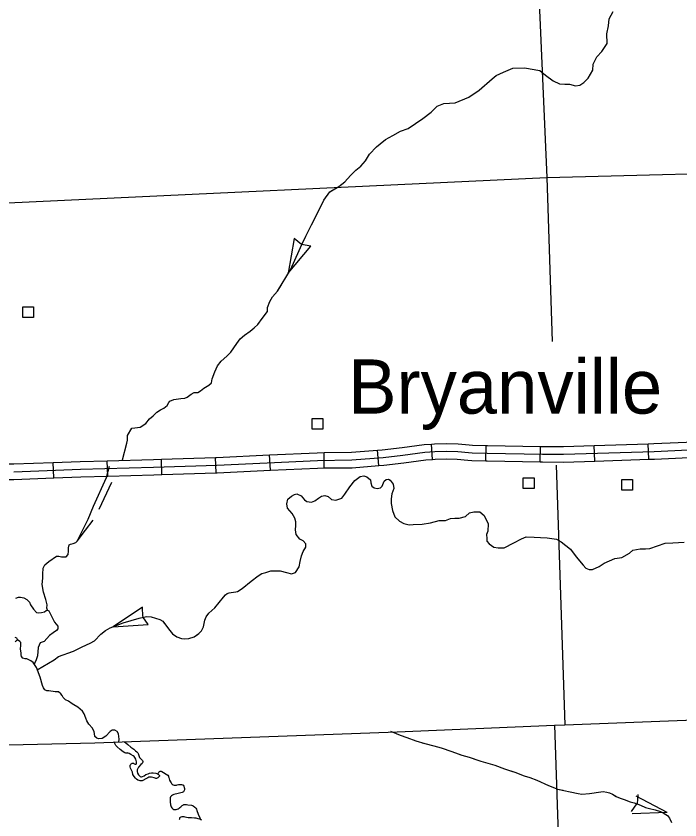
# Model space of a CAD drawing. Extents: x 1084508 to 1142749, y 1057638 to 1093403.
# Drawn here: x 1130896 to 1132927, y 1077604 to 1080063 of the extents above; entities that cross this region are included whole.
import ezdxf

# ---------------------------------------------------------------- set-up
doc = ezdxf.new("R2010")
doc.units = 0
for name, color, linetype in [('Level 2', 7, 'Continuous'), ('Level 24', 7, 'Continuous'), ('Level 32', 7, 'Continuous'), ('Level 35', 7, 'Continuous'), ('Level 43', 7, 'Continuous'), ('Level 5', 7, 'Continuous'), ('Level 56', 7, 'Continuous')]:
    doc.layers.add(name, color=color, linetype=linetype)

msp = doc.modelspace()

# ---------------------------------------------------------------- linework, layer by layer
at = {"layer": 'Level 2'}
msp.add_lwpolyline([(1129282.3, 1077780), (1130872.4, 1077832.8), (1130874.2, 1077832.8), (1131136.3, 1077839.1), (1132061.8, 1077872.6), (1132543.1, 1077893.1), (1132574.3, 1077894.4), (1133341.2, 1077924.1)], dxfattribs=at)
at = {"layer": 'Level 32'}
for p, q in [((1132005.5, 1078687.9), (1132001.7, 1078734.9)), ((1132170.1, 1078706.6), (1132166.4, 1078753.5)), ((1132333.3, 1078702.1), (1132334.1, 1078749.2)), ((1132499, 1078699.1), (1132499.9, 1078746.1)), ((1132665.9, 1078701.6), (1132664.3, 1078748.7)), ((1132831.5, 1078707.1), (1132830, 1078754.1)), ((1131342.1, 1078660.3), (1131340.7, 1078707.4)), ((1131507.8, 1078665.4), (1131506.3, 1078712.4)), ((1131673.7, 1078673.2), (1131671.5, 1078720.2)), ((1131838.4, 1078680.3), (1131837.9, 1078727.3)), ((1131011, 1078649.8), (1131009.2, 1078696.9)), ((1131176.4, 1078655.4), (1131175, 1078702.4))]:
    msp.add_line(p, q, dxfattribs=at)
for points in [[(1130889, 1078668.9), (1131092.8, 1078676.4), (1131316.6, 1078683.1), (1131510.2, 1078689), (1131817.5, 1078703.6), (1131922.6, 1078704.7), (1132018.6, 1078712.6), (1132079.5, 1078719.7), (1132146.4, 1078728.4), (1132176.7, 1078730.7), (1132213.7, 1078731.5), (1132247.2, 1078730.7), (1132280.2, 1078727.2), (1132291.2, 1078726.4), (1132337.3, 1078725.6), (1132506.1, 1078722.5), (1132570.6, 1078722.1), (1132847.8, 1078731.1), (1133077.8, 1078741.7), (1133375.2, 1078762.7)], [(1132830, 1078754.1), (1132846.8, 1078754.7), (1132995.2, 1078761.5)], [(1131837.9, 1078727.3), (1131921.5, 1078728.3), (1132001.7, 1078734.9)], [(1132001.7, 1078734.9), (1132016.2, 1078736.1), (1132076.7, 1078743.1), (1132144, 1078751.8), (1132166.4, 1078753.5)], [(1132166.4, 1078753.5), (1132175.6, 1078754.3), (1132213.7, 1078755.1), (1132248.7, 1078754.2), (1132282.3, 1078750.6), (1132292.3, 1078749.9), (1132334.1, 1078749.2)], [(1132334.1, 1078749.2), (1132337.8, 1078749.1), (1132499.9, 1078746.1)], [(1132499.9, 1078746.1), (1132506.4, 1078746), (1132570.3, 1078745.6), (1132664.3, 1078748.7)], [(1132664.3, 1078748.7), (1132830, 1078754.1)], [(1131175, 1078702.4), (1131315.9, 1078706.6), (1131340.7, 1078707.4)], [(1131340.7, 1078707.4), (1131506.3, 1078712.4)], [(1131506.3, 1078712.4), (1131509.3, 1078712.5), (1131671.5, 1078720.2)], [(1131671.5, 1078720.2), (1131816.8, 1078727.1), (1131837.9, 1078727.3)], [(1132005.5, 1078687.9), (1132020.9, 1078689.2), (1132082.4, 1078696.3), (1132148.9, 1078704.9), (1132170.1, 1078706.6)], [(1132170.1, 1078706.6), (1132177.9, 1078707.2), (1132213.7, 1078708), (1132245.6, 1078707.2), (1132278.1, 1078703.7), (1132290.2, 1078702.9), (1132333.3, 1078702.1)], [(1132665.9, 1078701.6), (1132831.5, 1078707.1)], [(1132831.5, 1078707.1), (1132848.7, 1078707.6), (1132997.4, 1078714.4)], [(1130865.6, 1078696.3), (1130866.8, 1078694.9), (1130868.1, 1078693.9), (1130869.2, 1078693.3), (1130870.5, 1078693), (1130875.9, 1078692.5), (1130888.5, 1078692.5), (1131009.2, 1078696.9)], [(1131009.2, 1078696.9), (1131092, 1078699.9), (1131175, 1078702.4)], [(1131838.4, 1078680.3), (1131923.7, 1078681.2), (1132005.5, 1078687.9)], [(1132333.3, 1078702.1), (1132336.9, 1078702.1), (1132499, 1078699.1)], [(1132499, 1078699.1), (1132505.8, 1078698.9), (1132571, 1078698.5), (1132665.9, 1078701.6)], [(1130830.4, 1078665.1), (1130834, 1078661), (1130842.2, 1078654.2), (1130852.1, 1078649.3), (1130861.8, 1078646.5), (1130873.7, 1078645.4), (1130889.4, 1078645.4), (1131011, 1078649.8)], [(1131176.4, 1078655.4), (1131317.4, 1078659.6), (1131342.1, 1078660.3)], [(1131342.1, 1078660.3), (1131507.8, 1078665.4)], [(1131507.8, 1078665.4), (1131511.1, 1078665.5), (1131673.7, 1078673.2)], [(1131673.7, 1078673.2), (1131818.2, 1078680), (1131838.4, 1078680.3)], [(1131011, 1078649.8), (1131093.6, 1078652.9), (1131176.4, 1078655.4)]]:
    msp.add_lwpolyline(points, dxfattribs=at)
at = {"layer": 'Level 35'}
for points in [[(1132140, 1079749.7), (1132165.3, 1079768.5), (1132184.5, 1079786.7), (1132204.6, 1079795.4), (1132239.1, 1079797.3), (1132281.3, 1079814.5), (1132313, 1079836.6), (1132352.3, 1079871.1), (1132364.7, 1079880.7), (1132386.8, 1079891.3), (1132415.8, 1079903), (1132452.2, 1079904.9), (1132468.5, 1079901.6), (1132497.7, 1079895.8), (1132515.5, 1079882.4), (1132538.5, 1079864.7), (1132558.1, 1079855.5), (1132574.9, 1079854.6), (1132588.8, 1079854.6), (1132607.5, 1079849.8), (1132620.9, 1079851.2), (1132632.9, 1079859.4), (1132646.3, 1079873.3), (1132659.8, 1079896.8), (1132661.7, 1079916), (1132672.2, 1079937.6), (1132687.6, 1079954.3), (1132703.9, 1079978.8), (1132703.4, 1080008.1), (1132708.2, 1080032.5), (1132710.1, 1080054.1), (1132722.1, 1080076.6)], [(1131221.8, 1078705.5), (1131234.7, 1078756.3), (1131236.3, 1078765), (1131236.3, 1078780.1), (1131249.5, 1078801.7), (1131259.4, 1078802.7), (1131275.8, 1078805), (1131293.2, 1078816.3), (1131303.6, 1078830.4), (1131314.8, 1078839.4), (1131326.6, 1078850.6), (1131337.9, 1078858.2), (1131347.8, 1078862.9), (1131357.6, 1078871.8), (1131362.8, 1078880.3), (1131366.6, 1078885), (1131378.8, 1078890.2), (1131399.5, 1078892.5), (1131411.7, 1078893.9), (1131419.2, 1078896.7), (1131431, 1078905.7), (1131440.4, 1078910.9), (1131452.1, 1078911.3), (1131460.1, 1078916.5), (1131470.5, 1078924.5), (1131485.5, 1078933.4), (1131493.5, 1078941), (1131495.9, 1078953.2), (1131503.9, 1078974.8), (1131511.8, 1078993.2), (1131523.6, 1079007.3), (1131540.1, 1079022.3), (1131553.2, 1079034.6), (1131570.9, 1079060.6), (1131581.7, 1079075.2), (1131594.4, 1079086.9), (1131611.8, 1079098.7), (1131624.5, 1079109.1), (1131635.8, 1079118.9), (1131649, 1079137.3), (1131664.5, 1079159.4), (1131664.9, 1079170.7), (1131672, 1079189.5)], [(1131703.9, 1078365.9), (1131723.1, 1078360.7), (1131738.2, 1078356.9), (1131750.9, 1078360.7), (1131761.7, 1078378.1), (1131765.4, 1078394.1), (1131768.7, 1078411), (1131773.9, 1078424.7), (1131782.4, 1078438.3), (1131781.9, 1078447.7), (1131774.4, 1078457.6), (1131763.6, 1078462.3), (1131752.3, 1078476.4), (1131750.9, 1078491.5), (1131751.3, 1078504.2), (1131751.3, 1078515), (1131749, 1078526.8), (1131740.1, 1078541.4), (1131726.4, 1078557.3), (1131724.1, 1078570.5), (1131727.4, 1078584.6), (1131738.6, 1078594), (1131748.1, 1078599.5), (1131755.1, 1078601.4), (1131767.8, 1078595.3), (1131777.7, 1078582.6), (1131785.2, 1078577.4), (1131799.8, 1078576), (1131809.6, 1078580.2), (1131820.9, 1078588.2), (1131830.3, 1078594.3), (1131840.7, 1078595.7), (1131850.1, 1078593.4), (1131860.9, 1078584), (1131874.5, 1078581.6), (1131891.9, 1078588.2), (1131901.8, 1078600.4), (1131916.9, 1078622.1), (1131931.9, 1078641.8), (1131948.8, 1078654.1), (1131959.2, 1078656), (1131969, 1078653.6), (1131979.9, 1078644.2), (1131980.8, 1078635.3), (1131984.6, 1078624.9), (1131991.1, 1078619.7), (1132000.5, 1078617.4), (1132010.4, 1078619.3), (1132016.1, 1078624.9), (1132022.2, 1078640.4), (1132028.3, 1078645.1), (1132034.9, 1078645.6), (1132040, 1078642.8), (1132049.4, 1078630.5), (1132051.8, 1078617.4), (1132045.7, 1078600.9), (1132042.9, 1078585.9), (1132042.9, 1078571.7), (1132047.1, 1078550.1), (1132054.6, 1078530.8), (1132068.3, 1078517.6), (1132081.9, 1078510.6), (1132098.8, 1078506.8), (1132111.1, 1078507.3), (1132137.9, 1078508.8), (1132163.8, 1078512.5), (1132190.6, 1078519.6), (1132209.4, 1078519.6), (1132224.5, 1078526.2), (1132237.6, 1078527.1), (1132251.7, 1078527.1), (1132271, 1078531.8), (1132282.8, 1078542.6), (1132295.9, 1078545.9), (1132314.3, 1078545.9), (1132327.4, 1078534.6), (1132340.1, 1078509.7), (1132338.7, 1078486.6), (1132335.4, 1078476.3), (1132335.9, 1078464.5), (1132335.9, 1078456.1), (1132343.4, 1078448.5), (1132357, 1078438.2), (1132370.2, 1078435.8), (1132389, 1078436.3), (1132418.6, 1078450.9), (1132441.7, 1078463.6), (1132456.7, 1078469.7), (1132480.7, 1078468.8), (1132500.5, 1078467.8), (1132520.7, 1078466.4)], [(1132520.7, 1078466.4), (1132548.8, 1078462.5), (1132563.3, 1078454), (1132591.6, 1078432.1), (1132609, 1078408.3), (1132630.4, 1078383.4), (1132639.3, 1078373.9), (1132649.3, 1078369.5), (1132659.7, 1078369.5), (1132679.1, 1078378.4), (1132695, 1078389.4), (1132727.4, 1078403.3), (1132749.2, 1078406.8), (1132772.1, 1078419.2), (1132782.1, 1078429.2), (1132805.4, 1078432.6), (1132806.9, 1078432.6), (1132821.4, 1078432.6), (1132834.8, 1078434.1), (1132881, 1078450.1), (1132905.4, 1078451.1), (1132939.2, 1078453.5)], [(1130991.8, 1078245.2), (1130989.9, 1078251.8), (1130991.3, 1078261.7), (1130986.6, 1078278.1), (1130980.1, 1078300.7), (1130975.4, 1078323.3), (1130978.2, 1078343.1), (1130978.2, 1078355.8), (1130979.1, 1078374.1), (1130984.3, 1078383.5), (1130996.5, 1078393.9), (1131020, 1078410.3), (1131027.1, 1078410.3), (1131034.6, 1078408.9), (1131041.2, 1078408.4), (1131049.2, 1078408.9), (1131055.3, 1078415.5), (1131056.2, 1078425.4), (1131056.2, 1078436.2), (1131058.1, 1078444.7), (1131062.3, 1078447.5), (1131070.3, 1078449.4), (1131078.8, 1078452.7), (1131082.6, 1078456)], [(1130895.2, 1078282.1), (1130903.4, 1078284.7), (1130909.5, 1078284.7), (1130919.4, 1078282.8), (1130928.3, 1078278.1), (1130937.3, 1078270.1), (1130940.1, 1078261.2), (1130949.5, 1078248.5), (1130958.4, 1078238.6), (1130964.5, 1078237.2), (1130973.5, 1078237.7), (1130982.4, 1078240.5), (1130988.1, 1078244.7), (1130991.8, 1078245.2), (1130995.6, 1078243.3), (1131002.6, 1078231.1), (1131009.2, 1078216.5), (1131013.4, 1078209), (1131023.3, 1078196.7), (1131023.8, 1078188.3), (1131019.6, 1078182.6), (1131009.2, 1078175.6), (1130998.4, 1078168.1), (1130989.9, 1078158.2), (1130981.5, 1078149.7), (1130969.7, 1078145), (1130963.6, 1078130.9), (1130961.3, 1078106), (1130957.5, 1078093.7), (1130952.3, 1078082.4), (1130951.6, 1078079.3)], [(1130900.2, 1078154.5), (1130899.4, 1078157.2), (1130898.3, 1078159.4), (1130893.4, 1078162.1)], [(1130893.4, 1078148.8), (1130897.2, 1078152.2), (1130900.2, 1078154.5)], [(1131210.3, 1077841.7), (1131211.4, 1077850.4), (1131209.5, 1077866.7), (1131204.9, 1077873.6), (1131198.1, 1077878.1), (1131190.1, 1077877.7), (1131183.3, 1077873.9), (1131170.8, 1077859.9), (1131159, 1077852.3), (1131148, 1077851.9), (1131143.1, 1077853.4), (1131137, 1077858.8), (1131135.5, 1077867.9), (1131134.7, 1077872.8), (1131129.4, 1077884.2), (1131118, 1077896.7), (1131111.9, 1077906.6), (1131109.7, 1077915.3), (1131104.4, 1077928.6), (1131098.7, 1077935.8), (1131084.6, 1077948.7), (1131072.5, 1077956), (1131067.5, 1077959), (1131055.8, 1077966.6), (1131047.1, 1077970.8), (1131039.5, 1077978), (1131037.2, 1077983.7), (1131033, 1077989.4), (1131025.4, 1077995.1), (1131015.6, 1077995.4), (1130995.8, 1077998.1), (1130990.1, 1077998.1), (1130984.1, 1078001.5), (1130979.5, 1078007.2), (1130976.5, 1078015.2), (1130969.6, 1078040.2), (1130957.9, 1078069.8), (1130948, 1078084.7), (1130940.8, 1078090.3), (1130928.7, 1078096.4), (1130924.1, 1078096.4), (1130916.9, 1078098.7), (1130912.7, 1078104), (1130911.2, 1078108.6), (1130911.2, 1078114.3), (1130909.7, 1078125.7), (1130909.7, 1078130.2), (1130910.8, 1078134), (1130910.8, 1078146.2), (1130907.8, 1078149.6), (1130900.2, 1078154.5)], [(1131242.1, 1077806.9), (1131239, 1077808), (1131237.2, 1077808.4), (1131235.9, 1077808), (1131234.8, 1077807.6), (1131232.6, 1077807.6), (1131231.2, 1077807.6), (1131228.6, 1077808.7), (1131223, 1077811.8), (1131214.6, 1077818.9), (1131205, 1077827.1), (1131201.2, 1077831.6), (1131198.1, 1077836.9), (1131195.9, 1077842)], [(1131227.9, 1077842.6), (1131231.2, 1077839.5), (1131237.5, 1077834.4), (1131247.3, 1077826.5), (1131256.1, 1077819.8), (1131261.5, 1077815.3), (1131265.5, 1077811.6), (1131267.9, 1077809.3), (1131269.3, 1077806.4), (1131270.4, 1077803.4), (1131271, 1077800.5), (1131272.1, 1077797.8), (1131273.9, 1077794.9), (1131276.2, 1077791.6), (1131279.9, 1077788), (1131282.2, 1077784.9), (1131283.5, 1077782.3), (1131283.7, 1077780.1), (1131283, 1077778), (1131281.1, 1077776.1), (1131277.9, 1077772.7), (1131270.2, 1077764.9), (1131267.9, 1077761), (1131266.4, 1077756.7), (1131266.2, 1077754.1), (1131266.2, 1077751.6), (1131267.3, 1077746.7), (1131270.8, 1077741.9), (1131273.7, 1077738.5), (1131275.9, 1077736.7), (1131277.9, 1077735.8), (1131279.5, 1077735.8), (1131282.2, 1077735.9), (1131287.7, 1077738.3), (1131293.3, 1077742.1), (1131299.5, 1077744.7), (1131304.2, 1077746.7), (1131310.2, 1077747.9), (1131315.7, 1077747.9), (1131323, 1077746.5), (1131326, 1077745.8), (1131327.7, 1077744.5), (1131330.4, 1077743.4), (1131332.4, 1077741.9), (1131333.3, 1077740.7), (1131334.6, 1077739.2), (1131334.6, 1077738.3), (1131334.6, 1077737.2), (1131333.7, 1077735.9), (1131331.9, 1077734.3)], [(1131331.9, 1077734.3), (1131329.3, 1077732.5), (1131327.3, 1077731.6), (1131325.5, 1077730.7), (1131323.7, 1077730.7), (1131321.5, 1077730.8), (1131318.6, 1077732.1), (1131314.6, 1077733.8), (1131310.6, 1077734.3), (1131305.5, 1077734.5), (1131301.9, 1077733.9), (1131299.3, 1077732.5), (1131294.6, 1077729.9), (1131281.5, 1077722.8), (1131279.5, 1077722.7), (1131277.5, 1077722.7), (1131275, 1077723), (1131271.9, 1077723.9), (1131268.8, 1077725), (1131263.9, 1077728.7), (1131261.2, 1077731), (1131257, 1077736.5), (1131253.3, 1077743), (1131251.7, 1077749.8), (1131249.3, 1077755.8), (1131245.7, 1077762.3), (1131244.8, 1077765.8), (1131244.4, 1077768.3), (1131244.8, 1077770.7), (1131245.9, 1077772.5), (1131247, 1077774.3), (1131248.2, 1077775.6), (1131250.1, 1077776.5), (1131251.5, 1077776.9), (1131253.3, 1077776.9), (1131254.6, 1077776.7), (1131257.2, 1077775.2), (1131260.4, 1077774.1), (1131261.3, 1077773.8), (1131262.4, 1077773.8), (1131263.2, 1077774.5), (1131264.4, 1077776), (1131264.4, 1077777.1), (1131264.4, 1077779.1), (1131264.4, 1077781.4), (1131263.5, 1077785.1), (1131261.9, 1077789.1), (1131259.3, 1077794.3), (1131257.2, 1077797.4), (1131254.2, 1077799.8), (1131247.3, 1077804), (1131242.1, 1077806.9)], [(1131330.4, 1077743.4), (1131331.3, 1077747.4), (1131333, 1077749.2), (1131333.9, 1077750.5), (1131335, 1077751.4), (1131335.9, 1077752.1), (1131336.8, 1077752.5), (1131338, 1077752.5), (1131339.9, 1077752.3), (1131342, 1077751.4), (1131346.6, 1077748.5), (1131355.1, 1077743.4), (1131359.7, 1077740.1), (1131362, 1077737.4), (1131362.4, 1077735.6), (1131362.8, 1077733.2), (1131364.2, 1077729.4), (1131365.7, 1077725.2), (1131368.4, 1077719.9), (1131370, 1077716.8), (1131371.5, 1077714.6), (1131373.5, 1077713.2), (1131376, 1077711.2), (1131379.3, 1077709.6), (1131381.7, 1077709.4), (1131383.3, 1077709.6), (1131385.3, 1077709.7), (1131386.6, 1077710.3), (1131388.8, 1077710.5), (1131393.1, 1077711.6), (1131398.6, 1077711.9), (1131402.2, 1077711.9), (1131405.1, 1077711.2), (1131406.4, 1077710.5), (1131407.5, 1077709.4), (1131409.3, 1077707), (1131410, 1077704.8), (1131410.4, 1077702.3), (1131411.1, 1077699.2), (1131410.8, 1077695.7), (1131410, 1077693.9), (1131409.3, 1077691.9), (1131407.8, 1077689.9), (1131406.4, 1077688.8), (1131403.5, 1077687.7), (1131392, 1077684.6), (1131378.8, 1077681), (1131374.8, 1077679), (1131371.7, 1077677.5), (1131369.9, 1077675.9), (1131368, 1077673.7), (1131367.1, 1077671), (1131366.9, 1077667.5), (1131366.9, 1077664.6), (1131367.5, 1077659), (1131368.6, 1077649.3), (1131369.5, 1077646.2), (1131370.2, 1077643.7), (1131372, 1077640.2), (1131373.9, 1077638.8), (1131375.9, 1077637.1), (1131378, 1077635.9), (1131380.8, 1077635.5), (1131383.3, 1077635.7), (1131385.1, 1077635.7), (1131389.1, 1077636.6), (1131391.9, 1077637.7), (1131394.4, 1077639.3), (1131397.1, 1077641.1), (1131399.5, 1077643.1), (1131401.3, 1077645.1), (1131404, 1077647.5), (1131408, 1077649.5), (1131409.5, 1077650.4), (1131411.8, 1077651), (1131413.8, 1077651.1), (1131416.8, 1077651), (1131420.9, 1077650.2), (1131432.2, 1077648.6), (1131435.7, 1077647.5), (1131437.8, 1077646.2), (1131443.1, 1077642.2), (1131445.3, 1077639.7), (1131447.3, 1077636.4), (1131448.7, 1077631.9), (1131452.6, 1077621.5), (1131458.2, 1077610), (1131460.2, 1077604.2)], [(1131463.8, 1077602.5), (1131458, 1077605.8), (1131452.6, 1077607.2), (1131446.7, 1077608.5), (1131441.5, 1077609.3), (1131432.7, 1077609.7), (1131422.2, 1077610.3), (1131417.4, 1077611.1), (1131413.3, 1077612.4), (1131410, 1077613), (1131406.9, 1077613), (1131403.2, 1077613), (1131400.2, 1077612.2), (1131398.3, 1077611.1), (1131396.2, 1077609.5), (1131395.4, 1077605.8), (1131395, 1077603.4)]]:
    msp.add_lwpolyline(points, dxfattribs=at)
at = {"layer": 'Level 43'}
for p, q in [((1131746.4, 1079382), (1131728.6, 1079275.8)), ((1131768.5, 1079363.8), (1131746.4, 1079382)), ((1131728.6, 1079275.8), (1131797.1, 1079358.9)), ((1131797.1, 1079358.9), (1131768.9, 1079363.6)), ((1131282.1, 1078254.2), (1131192.5, 1078194.4)), ((1131284, 1078225.6), (1131282.1, 1078254.2)), ((1131300, 1078201.4), (1131284.1, 1078225.2)), ((1131192.5, 1078194.4), (1131300, 1078201.4)), ((1132887.9, 1077626.1), (1132792.5, 1077676.2)), ((1132798.2, 1077681.3), (1132795.4, 1077652.8)), ((1132778.5, 1077629.2), (1132795.3, 1077652.4)), ((1132887.9, 1077626.1), (1132780.2, 1077621.8))]:
    msp.add_line(p, q, dxfattribs=at)
for points in [[(1131672, 1079189.5), (1131680.5, 1079204.1), (1131696, 1079221), (1131735, 1079286.4), (1131775.4, 1079375.3), (1131837.5, 1079499.2), (1131855.4, 1079525.1), (1131883.6, 1079541), (1131901.9, 1079555.6), (1131918.4, 1079574.9), (1131934.8, 1079590.9), (1131950.8, 1079603.6), (1131964.5, 1079619.6), (1131976.7, 1079640.8), (1131998.8, 1079662.9), (1132025.6, 1079685), (1132048.6, 1079697.7), (1132071.7, 1079710.4), (1132095.8, 1079718.7), (1132140, 1079749.7)], [(1132011, 1079673), (1132025.6, 1079685), (1132048.6, 1079697.7), (1132071.7, 1079710.4), (1132095.8, 1079718.7), (1132118.1, 1079734.3)], [(1131898.4, 1079552.9), (1131901.9, 1079555.6), (1131918.4, 1079574.9), (1131934.8, 1079590.9), (1131950.8, 1079603.6), (1131964.5, 1079619.6), (1131976.7, 1079640.8), (1131980.7, 1079644.8)], [(1131800.4, 1079425.1), (1131837.5, 1079499.2), (1131855.4, 1079525.1), (1131864, 1079530)], [(1131728.6, 1079275.8), (1131735, 1079286.4), (1131775.4, 1079375.3), (1131781.8, 1079388)], [(1131672, 1079189.5), (1131680.5, 1079204.1), (1131696, 1079221), (1131707.4, 1079240.2)], [(1131082.6, 1078456), (1131116.9, 1078523.7), (1131132.4, 1078563.7), (1131172.8, 1078651.2), (1131181.3, 1078686)], [(1131150.3, 1078554.6), (1131188.3, 1078636.9)], [(1131082.6, 1078456), (1131108, 1078489.7), (1131131.3, 1078520.3)], [(1130960.6, 1078062.9), (1131012.5, 1078093.6), (1131025.7, 1078104), (1131071.3, 1078120), (1131097.6, 1078133.2), (1131123, 1078144), (1131136.2, 1078151), (1131155.5, 1078171.7), (1131169.6, 1078182.6), (1131184.1, 1078191), (1131223.2, 1078207), (1131272.5, 1078220.7), (1131294.6, 1078225.4), (1131309.2, 1078224.9), (1131321.9, 1078221.1), (1131335.6, 1078216.4), (1131344.5, 1078211.3), (1131350.1, 1078204.2), (1131366.6, 1078182.6), (1131374.6, 1078173.2), (1131387.3, 1078163.7), (1131402.3, 1078158.1), (1131412.3, 1078157.5), (1131424.1, 1078158.4), (1131441, 1078164.1), (1131454.7, 1078173.5), (1131463.1, 1078182.4), (1131469.7, 1078194.7), (1131471.1, 1078204.1), (1131473.5, 1078214.4), (1131477.2, 1078224.8), (1131485.7, 1078235.6), (1131503.6, 1078252), (1131530.8, 1078285.4), (1131536.9, 1078292), (1131542.1, 1078295.8), (1131547.3, 1078298.1), (1131553.4, 1078299.6), (1131568, 1078301), (1131573.1, 1078302.8), (1131587.2, 1078311.8), (1131615, 1078333.9), (1131636.1, 1078350.8), (1131647.9, 1078357.9), (1131660.1, 1078360.7), (1131675.2, 1078365.4), (1131703.9, 1078365.9)], [(1131585.8, 1078310.9), (1131587.2, 1078311.8), (1131615, 1078333.9), (1131636.1, 1078350.8), (1131647.9, 1078357.9), (1131660.1, 1078360.7), (1131675.2, 1078365.4), (1131693.2, 1078365.7)], [(1131471, 1078203.6), (1131471.1, 1078204.1), (1131473.5, 1078214.4), (1131477.2, 1078224.8), (1131485.7, 1078235.6), (1131503.6, 1078252), (1131530.8, 1078285.4), (1131536.9, 1078292), (1131542.1, 1078295.8), (1131547.3, 1078298.1)], [(1131192.5, 1078194.4), (1131223.2, 1078207), (1131272.5, 1078220.7), (1131294.6, 1078225.4), (1131309.2, 1078224.9), (1131311.8, 1078224.1)], [(1131348.3, 1078206.4), (1131350.1, 1078204.2), (1131366.6, 1078182.6), (1131374.6, 1078173.2), (1131387.3, 1078163.7), (1131402.3, 1078158.1), (1131412.3, 1078157.5), (1131424.1, 1078158.4), (1131441, 1078164.1), (1131449.6, 1078170)], [(1131050.7, 1078112.8), (1131071.3, 1078120), (1131097.6, 1078133.2), (1131123, 1078144), (1131136.2, 1078151), (1131155.5, 1078171.7), (1131157.2, 1078173.1)], [(1130960.6, 1078062.9), (1131012.5, 1078093.6), (1131014, 1078094.8)], [(1132041, 1077875.2), (1132070.4, 1077863.1), (1132090.8, 1077855.7), (1132118.4, 1077845.3), (1132146.1, 1077837.5), (1132173.4, 1077829.8), (1132196.7, 1077824.1), (1132229.2, 1077812.4), (1132259.9, 1077802), (1132281.5, 1077796), (1132317.4, 1077783.4), (1132360.2, 1077770.9), (1132389.6, 1077759.6), (1132421.2, 1077749.2), (1132449.7, 1077738.8), (1132467.9, 1077733.2), (1132488.6, 1077725.4), (1132525, 1077709), (1132542.7, 1077701.6), (1132552.2, 1077697.3), (1132571.2, 1077693.8), (1132590.7, 1077689.5), (1132614.9, 1077683.9), (1132626.2, 1077682.6), (1132650.4, 1077684.7), (1132684.6, 1077689.9), (1132691.5, 1077690.4), (1132702.7, 1077688.6), (1132711.4, 1077686), (1132720, 1077682.1), (1132732.1, 1077675.6), (1132744.2, 1077670.4), (1132756.3, 1077666.1), (1132774.1, 1077659.2), (1132787.1, 1077655.7), (1132806.5, 1077648.4), (1132821.2, 1077641.4), (1132833.3, 1077638.4), (1132850.6, 1077634.5), (1132867.1, 1077629.3), (1132878.3, 1077623.7), (1132889.1, 1077617.2), (1132895.2, 1077609), (1132900.4, 1077595.6)], [(1132041, 1077875.2), (1132070.4, 1077863.1), (1132090.8, 1077855.7), (1132098.9, 1077852.7)], [(1132138.3, 1077839.8), (1132146.1, 1077837.5), (1132173.4, 1077829.8), (1132196.7, 1077824.1), (1132229.2, 1077812.4), (1132256.9, 1077803)], [(1132296.4, 1077790.8), (1132317.4, 1077783.4), (1132360.2, 1077770.9), (1132389.6, 1077759.6), (1132414.3, 1077751.5)], [(1132453.4, 1077737.7), (1132467.9, 1077733.2), (1132488.6, 1077725.4), (1132525, 1077709), (1132542.7, 1077701.6), (1132552.2, 1077697.3), (1132569.3, 1077694.2)], [(1132609.8, 1077685.1), (1132614.9, 1077683.9), (1132626.2, 1077682.6), (1132650.4, 1077684.7), (1132684.6, 1077689.9), (1132691.5, 1077690.4), (1132702.7, 1077688.6), (1132711.4, 1077686), (1132720, 1077682.1), (1132730.6, 1077676.5)], [(1132769, 1077661.2), (1132774.1, 1077659.2), (1132787.1, 1077655.7), (1132806.5, 1077648.4), (1132821.2, 1077641.4), (1132833.3, 1077638.4), (1132850.6, 1077634.5), (1132867.1, 1077629.3), (1132878.3, 1077623.7), (1132885.5, 1077619.4)]]:
    msp.add_lwpolyline(points, dxfattribs=at)
at = {"layer": 'Level 5'}
for points in [[(1132447.3, 1081222.5), (1132519.6, 1079568.8)], [(1130870.8, 1079491.4), (1132519.6, 1079568.8)], [(1132519.6, 1079568.8), (1133306.2, 1079589)], [(1132519.6, 1079568.8), (1132536, 1079067.6)], [(1132548.4, 1078689.3), (1132574.3, 1077894.4)], [(1132543.1, 1077893.1), (1132586, 1076617.3)]]:
    msp.add_lwpolyline(points, dxfattribs=at)
at = {"layer": 'Level 56'}
for points in [[(1130916.5, 1079140.8), (1130916.5, 1079173.5), (1130949.3, 1079173.5), (1130949.3, 1079140.8)], [(1131801.7, 1078799.3), (1131801.7, 1078832), (1131834.4, 1078832), (1131834.4, 1078799.3)], [(1132447.6, 1078617.3), (1132447.6, 1078650), (1132480.4, 1078650), (1132480.4, 1078617.3)], [(1132748.7, 1078612.8), (1132748.7, 1078645.5), (1132781.5, 1078645.5), (1132781.5, 1078612.8)]]:
    msp.add_lwpolyline(points, close=True, dxfattribs=at)

# ---------------------------------------------------------------- texts
at = {"layer": 'Level 24'}
msp.add_text('Bryanville', height=165.73, dxfattribs=at).set_placement((1131911.8, 1078846.6))

doc.saveas('drawing.dxf')
